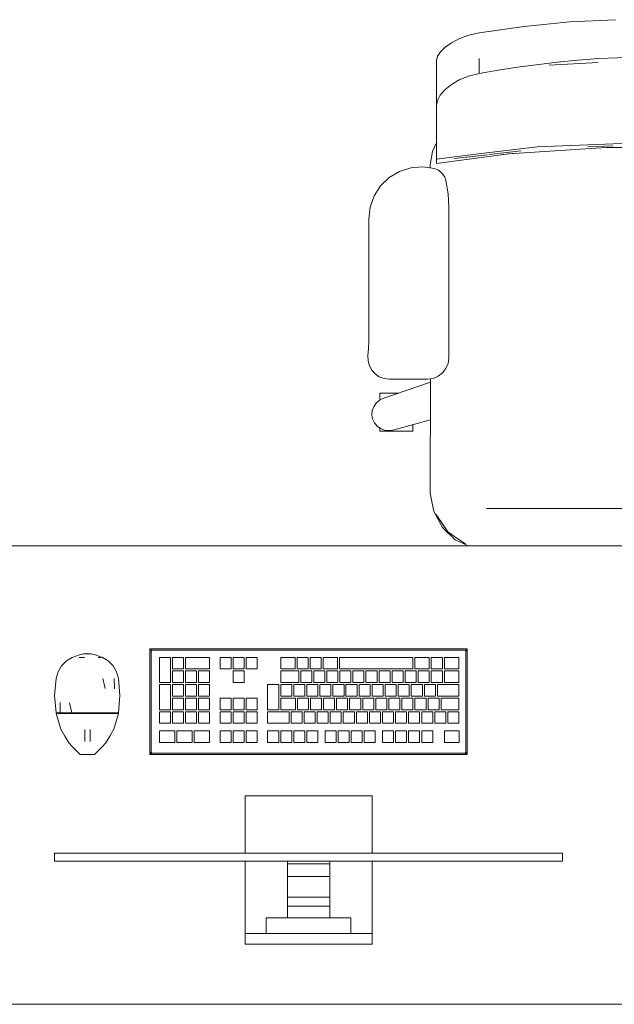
# Model space of a CAD drawing. Header units: millimetres. Extents: x 321 to 585, y -277 to 9.
# Tile 599 of 656: x 386.92 to 388.34, y -135.76 to -133.4. Entities that reach past the tile are written whole.
import ezdxf

# ---------------------------------------------------------------- set-up
doc = ezdxf.new("R2010")
doc.units = ezdxf.units.MM
doc.header["$MEASUREMENT"] = 0
for name, color, linetype, lineweight in [('IFC-Elemento construtivo genérico-Contorno', 253, 'Continuous', 5), ('IFC-Elemento de mobília-Contorno', 152, 'Continuous', 5), ('IFC-Laje-Contorno', 134, 'Continuous', 5), ('IFC-Viga-Contorno', 66, 'Continuous', 5)]:
    doc.layers.add(name, color=color, linetype=linetype, lineweight=lineweight)

msp = doc.modelspace()

# ---------------------------------------------------------------- linework, layer by layer
at = {"layer": 'IFC-Elemento construtivo genérico-Contorno', "lineweight": 5}
for p, q in [((387.032, -134.9373), (387.0415, -134.9313)), ((387.0415, -134.9313), (387.0504, -134.928)), ((387.0504, -134.928), (387.0594, -134.9247)), ((387.0588, -134.9313), (387.0718, -134.9313)), ((387.0594, -134.9247), (387.069, -134.923)), ((387.0653, -134.9313), (387.0718, -134.9313)), ((387.069, -134.923), (387.0783, -134.9215)), ((387.069, -134.923), (387.0875, -134.923)), ((387.0783, -134.9215), (387.0875, -134.923)), ((387.0875, -134.923), (387.0971, -134.9247)), ((387.0971, -134.9247), (387.1151, -134.9313)), ((387.1043, -134.9313), (387.1118, -134.9313)), ((387.1043, -134.9313), (387.1086, -134.9313)), ((387.1151, -134.9313), (387.1246, -134.9373)), ((387.2284, -134.9105), (387.2309, -134.913)), ((387.2284, -135.1645), (387.2284, -134.9105)), ((387.2284, -134.9105), (387.9904, -134.9105)), ((387.2309, -134.913), (387.2326, -134.9146)), ((387.2316, -134.9169), (387.2326, -134.9146)), ((387.2316, -134.9169), (387.2323, -134.9154)), ((387.2316, -134.9169), (387.232, -134.9161)), ((387.2316, -135.1582), (387.2316, -134.9169)), ((387.232, -134.9161), (387.2323, -134.9154)), ((387.2323, -134.9154), (387.2326, -134.9146)), ((387.2326, -134.9146), (387.2344, -134.9139)), ((387.2326, -134.9146), (387.234, -134.9141)), ((387.234, -134.9141), (387.2348, -134.9137)), ((387.2344, -134.9139), (387.2348, -134.9137)), ((387.2348, -134.9137), (387.9841, -134.9137)), ((387.2513, -134.9915), (387.2513, -134.9312)), ((387.2513, -134.9312), (387.2778, -134.9312)), ((387.2778, -134.9915), (387.2778, -134.9312)), ((387.2826, -134.959), (387.2826, -134.9312)), ((387.2826, -134.9312), (387.3091, -134.9312)), ((387.3091, -134.959), (387.3091, -134.9312)), ((387.314, -134.959), (387.314, -134.9312)), ((387.314, -134.9312), (387.3719, -134.9312)), ((387.3719, -134.959), (387.3719, -134.9312)), ((387.3968, -134.9312), (387.4234, -134.9312)), ((387.3968, -134.959), (387.3968, -134.9312)), ((387.4234, -134.959), (387.4234, -134.9312)), ((387.4282, -134.9312), (387.4547, -134.9312)), ((387.4282, -134.959), (387.4282, -134.9312)), ((387.4547, -134.959), (387.4547, -134.9312)), ((387.4595, -134.9312), (387.4861, -134.9312)), ((387.4595, -134.959), (387.4595, -134.9312)), ((387.4861, -134.959), (387.4861, -134.9312)), ((387.5425, -134.959), (387.5425, -134.9312)), ((387.5425, -134.9312), (387.5771, -134.9312)), ((387.5771, -134.959), (387.5771, -134.9312)), ((387.5819, -134.959), (387.5819, -134.9312)), ((387.5819, -134.9312), (387.6084, -134.9312)), ((387.6084, -134.959), (387.6084, -134.9312)), ((387.6133, -134.959), (387.6133, -134.9312)), ((387.6133, -134.9312), (387.6398, -134.9312)), ((387.6398, -134.959), (387.6398, -134.9312)), ((387.6446, -134.959), (387.6446, -134.9312)), ((387.6446, -134.9312), (387.679, -134.9312)), ((387.679, -134.959), (387.679, -134.9312)), ((387.6838, -134.959), (387.6838, -134.9312)), ((387.6838, -134.9312), (387.8597, -134.9312)), ((387.8597, -134.959), (387.8597, -134.9312)), ((387.8645, -134.959), (387.8645, -134.9312)), ((387.8645, -134.9312), (387.8993, -134.9312)), ((387.8993, -134.959), (387.8993, -134.9312)), ((387.9041, -134.959), (387.9041, -134.9312)), ((387.9041, -134.9312), (387.9306, -134.9312)), ((387.9306, -134.959), (387.9306, -134.9312)), ((387.9355, -134.959), (387.9355, -134.9312)), ((387.9355, -134.9312), (387.9702, -134.9312)), ((387.9702, -134.959), (387.9702, -134.9312)), ((387.9841, -134.9137), (387.9856, -134.9144)), ((387.9856, -134.9144), (387.9863, -134.9146)), ((387.9863, -134.9146), (387.988, -134.913)), ((387.9863, -134.9146), (387.9873, -134.9169)), ((387.9869, -134.9161), (387.9873, -134.9169)), ((387.9873, -135.1582), (387.9873, -134.9169)), ((387.9876, -134.9162), (387.9886, -134.9143)), ((387.9876, -134.9162), (387.9879, -134.9156)), ((387.9879, -134.9156), (387.9886, -134.9143)), ((387.988, -134.913), (387.9904, -134.9105)), ((387.9904, -135.1645), (387.9904, -134.9105)), ((387.0081, -134.9659), (387.0163, -134.9518)), ((387.0163, -134.9518), (387.0277, -134.9401)), ((387.0277, -134.9401), (387.032, -134.9373)), ((387.1246, -134.9373), (387.1289, -134.9401)), ((387.1289, -134.9401), (387.1403, -134.9518)), ((387.1403, -134.9518), (387.1485, -134.9659)), ((387.0034, -134.9816), (387.0081, -134.9659)), ((387.1485, -134.9659), (387.1532, -134.9816)), ((387.2826, -134.959), (387.3091, -134.959)), ((387.2826, -134.9915), (387.2826, -134.9638)), ((387.2826, -134.9638), (387.3091, -134.9638)), ((387.3091, -134.9915), (387.3091, -134.9638)), ((387.314, -134.959), (387.3719, -134.959)), ((387.314, -134.9915), (387.314, -134.9638)), ((387.314, -134.9638), (387.3405, -134.9638)), ((387.3405, -134.9915), (387.3405, -134.9638)), ((387.3453, -134.9915), (387.3453, -134.9638)), ((387.3453, -134.9638), (387.3719, -134.9638)), ((387.3719, -134.9915), (387.3719, -134.9638)), ((387.3968, -134.959), (387.4234, -134.959)), ((387.4282, -134.959), (387.4547, -134.959)), ((387.4282, -134.9915), (387.4282, -134.9638)), ((387.4282, -134.9638), (387.4547, -134.9638)), ((387.4547, -134.9915), (387.4547, -134.9638)), ((387.4595, -134.959), (387.4861, -134.959)), ((387.5425, -134.959), (387.5771, -134.959)), ((387.5425, -134.9915), (387.5425, -134.9638)), ((387.5425, -134.9638), (387.5857, -134.9638)), ((387.5819, -134.959), (387.6084, -134.959)), ((387.5857, -134.9915), (387.5857, -134.9638)), ((387.5906, -134.9915), (387.5906, -134.9638)), ((387.5906, -134.9638), (387.6171, -134.9638)), ((387.6133, -134.959), (387.6398, -134.959)), ((387.6171, -134.9915), (387.6171, -134.9638)), ((387.6219, -134.9915), (387.6219, -134.9638)), ((387.6219, -134.9638), (387.6485, -134.9638)), ((387.6446, -134.959), (387.679, -134.959)), ((387.6485, -134.9915), (387.6485, -134.9638)), ((387.6533, -134.9915), (387.6533, -134.9638)), ((387.6533, -134.9638), (387.6798, -134.9638)), ((387.6798, -134.9915), (387.6798, -134.9638)), ((387.6838, -134.959), (387.8597, -134.959)), ((387.6846, -134.9915), (387.6846, -134.9638)), ((387.6846, -134.9638), (387.7112, -134.9638)), ((387.7112, -134.9915), (387.7112, -134.9638)), ((387.716, -134.9915), (387.716, -134.9638)), ((387.716, -134.9638), (387.7425, -134.9638)), ((387.7425, -134.9915), (387.7425, -134.9638)), ((387.7473, -134.9915), (387.7473, -134.9638)), ((387.7473, -134.9638), (387.7739, -134.9638)), ((387.7739, -134.9915), (387.7739, -134.9638)), ((387.7787, -134.9915), (387.7787, -134.9638)), ((387.7787, -134.9638), (387.8052, -134.9638)), ((387.8052, -134.9915), (387.8052, -134.9638)), ((387.8101, -134.9915), (387.8101, -134.9638)), ((387.8101, -134.9638), (387.8366, -134.9638)), ((387.8366, -134.9915), (387.8366, -134.9638)), ((387.8414, -134.9915), (387.8414, -134.9638)), ((387.8414, -134.9638), (387.8679, -134.9638)), ((387.8645, -134.959), (387.8993, -134.959)), ((387.8679, -134.9915), (387.8679, -134.9638)), ((387.8728, -134.9915), (387.8728, -134.9638)), ((387.8728, -134.9638), (387.8993, -134.9638)), ((387.8993, -134.9915), (387.8993, -134.9638)), ((387.9041, -134.959), (387.9306, -134.959)), ((387.9041, -134.9915), (387.9041, -134.9638)), ((387.9041, -134.9638), (387.9306, -134.9638)), ((387.9306, -134.9915), (387.9306, -134.9638)), ((387.9355, -134.959), (387.9702, -134.959)), ((387.9355, -134.9915), (387.9355, -134.9638)), ((387.9355, -134.9638), (387.9702, -134.9638)), ((387.9702, -134.9915), (387.9702, -134.9638)), ((386.9998, -135.0229), (387.0034, -134.9816)), ((387.1157, -134.9816), (387.1213, -135.0056)), ((387.1431, -134.9816), (387.1435, -135.0065)), ((387.1532, -134.9816), (387.1567, -135.0229)), ((387.2513, -134.9915), (387.2778, -134.9915)), ((387.2513, -135.0567), (387.2513, -134.9964)), ((387.2513, -134.9964), (387.2778, -134.9964)), ((387.2778, -135.0567), (387.2778, -134.9964)), ((387.2826, -134.9915), (387.3091, -134.9915)), ((387.2826, -135.0241), (387.2826, -134.9964)), ((387.2826, -134.9964), (387.3091, -134.9964)), ((387.3091, -135.0241), (387.3091, -134.9964)), ((387.314, -134.9915), (387.3405, -134.9915)), ((387.314, -135.0241), (387.314, -134.9964)), ((387.314, -134.9964), (387.3405, -134.9964)), ((387.3405, -135.0241), (387.3405, -134.9964)), ((387.3453, -134.9915), (387.3719, -134.9915)), ((387.3453, -135.0241), (387.3453, -134.9964)), ((387.3453, -134.9964), (387.3719, -134.9964)), ((387.3719, -135.0241), (387.3719, -134.9964)), ((387.4282, -134.9915), (387.4547, -134.9915)), ((387.5112, -135.0567), (387.5112, -134.9964)), ((387.5112, -134.9964), (387.5377, -134.9964)), ((387.5377, -135.0567), (387.5377, -134.9964)), ((387.5425, -134.9915), (387.5857, -134.9915)), ((387.5425, -135.0241), (387.5425, -134.9964)), ((387.5425, -134.9964), (387.5691, -134.9964)), ((387.5691, -135.0241), (387.5691, -134.9964)), ((387.5739, -135.0241), (387.5739, -134.9964)), ((387.5739, -134.9964), (387.6004, -134.9964)), ((387.5906, -134.9915), (387.6171, -134.9915)), ((387.6004, -135.0241), (387.6004, -134.9964)), ((387.6053, -135.0241), (387.6053, -134.9964)), ((387.6053, -134.9964), (387.6318, -134.9964)), ((387.6219, -134.9915), (387.6485, -134.9915)), ((387.6318, -135.0241), (387.6318, -134.9964)), ((387.6366, -135.0241), (387.6366, -134.9964)), ((387.6366, -134.9964), (387.6631, -134.9964)), ((387.6533, -134.9915), (387.6798, -134.9915)), ((387.6631, -135.0241), (387.6631, -134.9964)), ((387.668, -135.0241), (387.668, -134.9964)), ((387.668, -134.9964), (387.6945, -134.9964)), ((387.6846, -134.9915), (387.7112, -134.9915)), ((387.6945, -135.0241), (387.6945, -134.9964)), ((387.6993, -135.0241), (387.6993, -134.9964)), ((387.6993, -134.9964), (387.7258, -134.9964)), ((387.716, -134.9915), (387.7425, -134.9915)), ((387.7258, -135.0241), (387.7258, -134.9964)), ((387.7307, -135.0241), (387.7307, -134.9964)), ((387.7307, -134.9964), (387.7572, -134.9964)), ((387.7473, -134.9915), (387.7739, -134.9915)), ((387.7572, -135.0241), (387.7572, -134.9964)), ((387.762, -135.0241), (387.762, -134.9964)), ((387.762, -134.9964), (387.7886, -134.9964)), ((387.7787, -134.9915), (387.8052, -134.9915)), ((387.7886, -135.0241), (387.7886, -134.9964)), ((387.7934, -135.0241), (387.7934, -134.9964)), ((387.7934, -134.9964), (387.8199, -134.9964)), ((387.8101, -134.9915), (387.8366, -134.9915)), ((387.8199, -135.0241), (387.8199, -134.9964)), ((387.8247, -135.0241), (387.8247, -134.9964)), ((387.8247, -134.9964), (387.8513, -134.9964)), ((387.8414, -134.9915), (387.8679, -134.9915)), ((387.8513, -135.0241), (387.8513, -134.9964)), ((387.8561, -135.0241), (387.8561, -134.9964)), ((387.8561, -134.9964), (387.8826, -134.9964)), ((387.8728, -134.9915), (387.8993, -134.9915)), ((387.8826, -135.0241), (387.8826, -134.9964)), ((387.8874, -135.0241), (387.8874, -134.9964)), ((387.8874, -134.9964), (387.914, -134.9964)), ((387.9041, -134.9915), (387.9306, -134.9915)), ((387.914, -135.0241), (387.914, -134.9964)), ((387.9188, -135.0241), (387.9188, -134.9964)), ((387.9188, -134.9964), (387.9702, -134.9964)), ((387.9355, -134.9915), (387.9702, -134.9915)), ((387.9702, -135.0241), (387.9702, -134.9964)), ((386.9998, -135.0229), (387.0032, -135.0642)), ((387.1534, -135.0642), (387.1567, -135.0229)), ((387.2826, -135.0241), (387.3091, -135.0241)), ((387.314, -135.0241), (387.3405, -135.0241)), ((387.3453, -135.0241), (387.3719, -135.0241)), ((387.5425, -135.0241), (387.5691, -135.0241)), ((387.5739, -135.0241), (387.6004, -135.0241)), ((387.6053, -135.0241), (387.6318, -135.0241)), ((387.6366, -135.0241), (387.6631, -135.0241)), ((387.668, -135.0241), (387.6945, -135.0241)), ((387.6993, -135.0241), (387.7258, -135.0241)), ((387.7307, -135.0241), (387.7572, -135.0241)), ((387.762, -135.0241), (387.7886, -135.0241)), ((387.7934, -135.0241), (387.8199, -135.0241)), ((387.8247, -135.0241), (387.8513, -135.0241)), ((387.8561, -135.0241), (387.8826, -135.0241)), ((387.8874, -135.0241), (387.914, -135.0241)), ((387.9188, -135.0241), (387.9702, -135.0241)), ((387.013, -135.0393), (387.0132, -135.0642)), ((387.0352, -135.0402), (387.0407, -135.0642)), ((387.2826, -135.0567), (387.2826, -135.029)), ((387.2826, -135.029), (387.3091, -135.029)), ((387.3091, -135.0567), (387.3091, -135.029)), ((387.314, -135.0567), (387.314, -135.029)), ((387.314, -135.029), (387.3405, -135.029)), ((387.3405, -135.0567), (387.3405, -135.029)), ((387.3453, -135.0567), (387.3453, -135.029)), ((387.3453, -135.029), (387.3719, -135.029)), ((387.3719, -135.0567), (387.3719, -135.029)), ((387.3968, -135.029), (387.4234, -135.029)), ((387.3968, -135.0567), (387.3968, -135.029)), ((387.4234, -135.0567), (387.4234, -135.029)), ((387.4282, -135.029), (387.4547, -135.029)), ((387.4282, -135.0567), (387.4282, -135.029)), ((387.4547, -135.0567), (387.4547, -135.029)), ((387.4595, -135.029), (387.4861, -135.029)), ((387.4595, -135.0567), (387.4595, -135.029)), ((387.4861, -135.0567), (387.4861, -135.029)), ((387.5425, -135.0567), (387.5425, -135.029)), ((387.5425, -135.029), (387.5778, -135.029)), ((387.5778, -135.0567), (387.5778, -135.029)), ((387.5827, -135.0567), (387.5827, -135.029)), ((387.5827, -135.029), (387.6092, -135.029)), ((387.6092, -135.0567), (387.6092, -135.029)), ((387.614, -135.0567), (387.614, -135.029)), ((387.614, -135.029), (387.6405, -135.029)), ((387.6405, -135.0567), (387.6405, -135.029)), ((387.6454, -135.0567), (387.6454, -135.029)), ((387.6454, -135.029), (387.6719, -135.029)), ((387.6719, -135.0567), (387.6719, -135.029)), ((387.6767, -135.0567), (387.6767, -135.029)), ((387.6767, -135.029), (387.7033, -135.029)), ((387.7033, -135.0567), (387.7033, -135.029)), ((387.7081, -135.0567), (387.7081, -135.029)), ((387.7081, -135.029), (387.7346, -135.029)), ((387.7346, -135.0567), (387.7346, -135.029)), ((387.7394, -135.0567), (387.7394, -135.029)), ((387.7394, -135.029), (387.766, -135.029)), ((387.766, -135.0567), (387.766, -135.029)), ((387.7708, -135.0567), (387.7708, -135.029)), ((387.7708, -135.029), (387.7973, -135.029)), ((387.7973, -135.0567), (387.7973, -135.029)), ((387.8022, -135.0567), (387.8022, -135.029)), ((387.8022, -135.029), (387.8287, -135.029)), ((387.8287, -135.0567), (387.8287, -135.029)), ((387.8335, -135.0567), (387.8335, -135.029)), ((387.8335, -135.029), (387.86, -135.029)), ((387.86, -135.0567), (387.86, -135.029)), ((387.8649, -135.0567), (387.8649, -135.029)), ((387.8649, -135.029), (387.8914, -135.029)), ((387.8914, -135.0567), (387.8914, -135.029)), ((387.8962, -135.0567), (387.8962, -135.029)), ((387.8962, -135.029), (387.9227, -135.029)), ((387.9227, -135.0567), (387.9227, -135.029)), ((387.9276, -135.0567), (387.9276, -135.029)), ((387.9276, -135.029), (387.9702, -135.029)), ((387.9702, -135.0567), (387.9702, -135.029)), ((387.0032, -135.0642), (387.0082, -135.0642)), ((387.0034, -135.0659), (387.0145, -135.1031)), ((387.0034, -135.0659), (387.0135, -135.0659)), ((387.0051, -135.0659), (387.0051, -135.0642)), ((387.0075, -135.0659), (387.01, -135.0659)), ((387.0082, -135.0642), (387.0132, -135.0642)), ((387.01, -135.0659), (387.0124, -135.0659)), ((387.0124, -135.0659), (387.0149, -135.0659)), ((387.0132, -135.0642), (387.027, -135.0642)), ((387.0135, -135.0659), (387.0272, -135.0659)), ((387.0149, -135.0659), (387.0149, -135.0642)), ((387.0216, -135.0659), (387.0283, -135.0659)), ((387.027, -135.0642), (387.0407, -135.0642)), ((387.0272, -135.0659), (387.0409, -135.0659)), ((387.035, -135.0659), (387.0417, -135.0659)), ((387.0407, -135.0642), (387.0595, -135.0642)), ((387.0409, -135.0659), (387.0596, -135.0659)), ((387.0417, -135.0659), (387.0417, -135.0642)), ((387.0508, -135.0659), (387.06, -135.0659)), ((387.0595, -135.0642), (387.0783, -135.0642)), ((387.0596, -135.0659), (387.0783, -135.0659)), ((387.0691, -135.0659), (387.0783, -135.0659)), ((387.0783, -135.0659), (387.0783, -135.0642)), ((387.0783, -135.0642), (387.0971, -135.0642)), ((387.0783, -135.0659), (387.097, -135.0659)), ((387.0783, -135.0659), (387.0874, -135.0659)), ((387.0966, -135.0659), (387.1058, -135.0659)), ((387.097, -135.0659), (387.1157, -135.0659)), ((387.0971, -135.0642), (387.1159, -135.0642)), ((387.1149, -135.0659), (387.1149, -135.0642)), ((387.1149, -135.0659), (387.1216, -135.0659)), ((387.1157, -135.0659), (387.1294, -135.0659)), ((387.1159, -135.0642), (387.1296, -135.0642)), ((387.1283, -135.0659), (387.135, -135.0659)), ((387.1294, -135.0659), (387.1431, -135.0659)), ((387.1296, -135.0642), (387.1434, -135.0642)), ((387.1417, -135.0659), (387.1417, -135.0642)), ((387.1417, -135.0659), (387.1442, -135.0659)), ((387.1421, -135.1031), (387.1532, -135.0659)), ((387.1431, -135.0659), (387.1532, -135.0659)), ((387.1434, -135.0642), (387.1484, -135.0642)), ((387.1442, -135.0659), (387.1466, -135.0659)), ((387.1466, -135.0659), (387.1481, -135.0659)), ((387.1481, -135.0659), (387.1498, -135.0659)), ((387.1484, -135.0642), (387.1534, -135.0642)), ((387.1515, -135.0659), (387.1515, -135.0642)), ((387.2513, -135.0567), (387.2778, -135.0567)), ((387.2513, -135.0893), (387.2513, -135.0615)), ((387.2513, -135.0615), (387.2778, -135.0615)), ((387.2778, -135.0893), (387.2778, -135.0615)), ((387.2826, -135.0567), (387.3091, -135.0567)), ((387.2826, -135.0893), (387.2826, -135.0615)), ((387.2826, -135.0615), (387.3091, -135.0615)), ((387.3091, -135.0893), (387.3091, -135.0615)), ((387.314, -135.0567), (387.3405, -135.0567)), ((387.314, -135.0893), (387.314, -135.0615)), ((387.314, -135.0615), (387.3405, -135.0615)), ((387.3405, -135.0893), (387.3405, -135.0615)), ((387.3453, -135.0567), (387.3719, -135.0567)), ((387.3453, -135.0893), (387.3453, -135.0615)), ((387.3453, -135.0615), (387.3719, -135.0615)), ((387.3719, -135.0893), (387.3719, -135.0615)), ((387.3968, -135.0567), (387.4234, -135.0567)), ((387.3968, -135.0893), (387.3968, -135.0615)), ((387.3968, -135.0615), (387.4234, -135.0615)), ((387.4234, -135.0893), (387.4234, -135.0615)), ((387.4282, -135.0567), (387.4547, -135.0567)), ((387.4282, -135.0893), (387.4282, -135.0615)), ((387.4282, -135.0615), (387.4547, -135.0615)), ((387.4547, -135.0893), (387.4547, -135.0615)), ((387.4595, -135.0567), (387.4861, -135.0567)), ((387.4595, -135.0893), (387.4595, -135.0615)), ((387.4595, -135.0615), (387.4861, -135.0615)), ((387.4861, -135.0893), (387.4861, -135.0615)), ((387.5112, -135.0567), (387.5377, -135.0567)), ((387.5112, -135.0893), (387.5112, -135.0615)), ((387.5112, -135.0615), (387.5626, -135.0615)), ((387.5425, -135.0567), (387.5778, -135.0567)), ((387.5626, -135.0893), (387.5626, -135.0615)), ((387.5674, -135.0893), (387.5674, -135.0615)), ((387.5674, -135.0615), (387.5939, -135.0615)), ((387.5827, -135.0567), (387.6092, -135.0567)), ((387.5939, -135.0893), (387.5939, -135.0615)), ((387.5988, -135.0893), (387.5988, -135.0615)), ((387.5988, -135.0615), (387.6253, -135.0615)), ((387.614, -135.0567), (387.6405, -135.0567)), ((387.6253, -135.0893), (387.6253, -135.0615)), ((387.6301, -135.0893), (387.6301, -135.0615)), ((387.6301, -135.0615), (387.6567, -135.0615)), ((387.6454, -135.0567), (387.6719, -135.0567)), ((387.6567, -135.0893), (387.6567, -135.0615)), ((387.6615, -135.0893), (387.6615, -135.0615)), ((387.6615, -135.0615), (387.688, -135.0615)), ((387.6767, -135.0567), (387.7033, -135.0567)), ((387.688, -135.0893), (387.688, -135.0615)), ((387.6928, -135.0893), (387.6928, -135.0615)), ((387.6928, -135.0615), (387.7194, -135.0615)), ((387.7081, -135.0567), (387.7346, -135.0567)), ((387.7194, -135.0893), (387.7194, -135.0615)), ((387.7242, -135.0893), (387.7242, -135.0615)), ((387.7242, -135.0615), (387.7507, -135.0615)), ((387.7394, -135.0567), (387.766, -135.0567)), ((387.7507, -135.0893), (387.7507, -135.0615)), ((387.7555, -135.0893), (387.7555, -135.0615)), ((387.7555, -135.0615), (387.7821, -135.0615)), ((387.7708, -135.0567), (387.7973, -135.0567)), ((387.7821, -135.0893), (387.7821, -135.0615)), ((387.7869, -135.0893), (387.7869, -135.0615)), ((387.7869, -135.0615), (387.8134, -135.0615)), ((387.8022, -135.0567), (387.8287, -135.0567)), ((387.8134, -135.0893), (387.8134, -135.0615)), ((387.8183, -135.0893), (387.8183, -135.0615)), ((387.8183, -135.0615), (387.8448, -135.0615)), ((387.8335, -135.0567), (387.86, -135.0567)), ((387.8448, -135.0893), (387.8448, -135.0615)), ((387.8496, -135.0893), (387.8496, -135.0615)), ((387.8496, -135.0615), (387.8761, -135.0615)), ((387.8649, -135.0567), (387.8914, -135.0567)), ((387.8761, -135.0893), (387.8761, -135.0615)), ((387.881, -135.0893), (387.881, -135.0615)), ((387.881, -135.0615), (387.9075, -135.0615)), ((387.8962, -135.0567), (387.9227, -135.0567)), ((387.9075, -135.0893), (387.9075, -135.0615)), ((387.9123, -135.0893), (387.9123, -135.0615)), ((387.9123, -135.0615), (387.9388, -135.0615)), ((387.9276, -135.0567), (387.9702, -135.0567)), ((387.9388, -135.0893), (387.9388, -135.0615)), ((387.9437, -135.0893), (387.9437, -135.0615)), ((387.9437, -135.0615), (387.9702, -135.0615)), ((387.9702, -135.0893), (387.9702, -135.0615)), ((387.2513, -135.0893), (387.2778, -135.0893)), ((387.2826, -135.0893), (387.3091, -135.0893)), ((387.314, -135.0893), (387.3405, -135.0893)), ((387.3453, -135.0893), (387.3719, -135.0893)), ((387.3968, -135.0893), (387.4234, -135.0893)), ((387.4282, -135.0893), (387.4547, -135.0893)), ((387.4595, -135.0893), (387.4861, -135.0893)), ((387.5112, -135.0893), (387.5626, -135.0893)), ((387.5674, -135.0893), (387.5939, -135.0893)), ((387.5988, -135.0893), (387.6253, -135.0893)), ((387.6301, -135.0893), (387.6567, -135.0893)), ((387.6615, -135.0893), (387.688, -135.0893)), ((387.6928, -135.0893), (387.7194, -135.0893)), ((387.7242, -135.0893), (387.7507, -135.0893)), ((387.7555, -135.0893), (387.7821, -135.0893)), ((387.7869, -135.0893), (387.8134, -135.0893)), ((387.8183, -135.0893), (387.8448, -135.0893)), ((387.8496, -135.0893), (387.8761, -135.0893)), ((387.881, -135.0893), (387.9075, -135.0893)), ((387.9123, -135.0893), (387.9388, -135.0893)), ((387.9437, -135.0893), (387.9702, -135.0893)), ((387.0145, -135.1031), (387.024, -135.1204)), ((387.024, -135.1204), (387.034, -135.1366)), ((387.0723, -135.1087), (387.0723, -135.104)), ((387.0723, -135.1138), (387.0723, -135.1087)), ((387.0723, -135.1189), (387.0723, -135.1138)), ((387.0723, -135.1236), (387.0723, -135.1189)), ((387.085, -135.1087), (387.085, -135.104)), ((387.085, -135.1138), (387.085, -135.1087)), ((387.085, -135.1189), (387.085, -135.1138)), ((387.085, -135.1236), (387.085, -135.1189)), ((387.1225, -135.1366), (387.1326, -135.1204)), ((387.1326, -135.1204), (387.1421, -135.1031)), ((387.2513, -135.1075), (387.288, -135.1075)), ((387.2513, -135.1353), (387.2513, -135.1075)), ((387.288, -135.1353), (387.288, -135.1075)), ((387.2932, -135.1075), (387.3299, -135.1075)), ((387.2932, -135.1353), (387.2932, -135.1075)), ((387.3299, -135.1353), (387.3299, -135.1075)), ((387.3351, -135.1353), (387.3351, -135.1075)), ((387.3351, -135.1075), (387.3719, -135.1075)), ((387.3719, -135.1353), (387.3719, -135.1075)), ((387.3968, -135.1353), (387.3968, -135.1075)), ((387.3968, -135.1075), (387.4234, -135.1075)), ((387.4234, -135.1353), (387.4234, -135.1075)), ((387.4282, -135.1353), (387.4282, -135.1075)), ((387.4282, -135.1075), (387.4547, -135.1075)), ((387.4547, -135.1353), (387.4547, -135.1075)), ((387.4595, -135.1353), (387.4595, -135.1075)), ((387.4595, -135.1075), (387.4861, -135.1075)), ((387.4861, -135.1353), (387.4861, -135.1075)), ((387.5112, -135.1353), (387.5112, -135.1075)), ((387.5112, -135.1075), (387.5378, -135.1075)), ((387.5378, -135.1353), (387.5378, -135.1075)), ((387.5426, -135.1353), (387.5426, -135.1075)), ((387.5426, -135.1075), (387.5691, -135.1075)), ((387.5691, -135.1353), (387.5691, -135.1075)), ((387.574, -135.1353), (387.574, -135.1075)), ((387.574, -135.1075), (387.6005, -135.1075)), ((387.6005, -135.1353), (387.6005, -135.1075)), ((387.6053, -135.1353), (387.6053, -135.1075)), ((387.6053, -135.1075), (387.6318, -135.1075)), ((387.6318, -135.1353), (387.6318, -135.1075)), ((387.6491, -135.1353), (387.6491, -135.1075)), ((387.6491, -135.1075), (387.6756, -135.1075)), ((387.6756, -135.1353), (387.6756, -135.1075)), ((387.6804, -135.1353), (387.6804, -135.1075)), ((387.6804, -135.1075), (387.707, -135.1075)), ((387.707, -135.1353), (387.707, -135.1075)), ((387.7118, -135.1353), (387.7118, -135.1075)), ((387.7118, -135.1075), (387.7383, -135.1075)), ((387.7383, -135.1353), (387.7383, -135.1075)), ((387.7431, -135.1353), (387.7431, -135.1075)), ((387.7431, -135.1075), (387.7697, -135.1075)), ((387.7697, -135.1353), (387.7697, -135.1075)), ((387.7869, -135.1353), (387.7869, -135.1075)), ((387.7869, -135.1075), (387.8134, -135.1075)), ((387.8134, -135.1353), (387.8134, -135.1075)), ((387.8183, -135.1353), (387.8183, -135.1075)), ((387.8183, -135.1075), (387.8448, -135.1075)), ((387.8448, -135.1353), (387.8448, -135.1075)), ((387.8496, -135.1353), (387.8496, -135.1075)), ((387.8496, -135.1075), (387.8761, -135.1075)), ((387.8761, -135.1353), (387.8761, -135.1075)), ((387.881, -135.1353), (387.881, -135.1075)), ((387.881, -135.1075), (387.9075, -135.1075)), ((387.9075, -135.1353), (387.9075, -135.1075)), ((387.9358, -135.1353), (387.9358, -135.1075)), ((387.9358, -135.1075), (387.9711, -135.1075)), ((387.9711, -135.1353), (387.9711, -135.1075)), ((387.034, -135.1366), (387.0425, -135.1462)), ((387.0723, -135.1277), (387.0723, -135.1236)), ((387.0723, -135.1308), (387.0723, -135.1277)), ((387.0723, -135.1328), (387.0723, -135.1308)), ((387.0723, -135.1334), (387.0723, -135.1328)), ((387.085, -135.1277), (387.085, -135.1236)), ((387.085, -135.1308), (387.085, -135.1277)), ((387.085, -135.1328), (387.085, -135.1308)), ((387.085, -135.1334), (387.085, -135.1328)), ((387.1141, -135.1462), (387.1225, -135.1366)), ((387.2513, -135.1353), (387.288, -135.1353)), ((387.2932, -135.1353), (387.3299, -135.1353)), ((387.3351, -135.1353), (387.3719, -135.1353)), ((387.3968, -135.1353), (387.4234, -135.1353)), ((387.4282, -135.1353), (387.4547, -135.1353)), ((387.4595, -135.1353), (387.4861, -135.1353)), ((387.5112, -135.1353), (387.5378, -135.1353)), ((387.5426, -135.1353), (387.5691, -135.1353)), ((387.574, -135.1353), (387.6005, -135.1353)), ((387.6053, -135.1353), (387.6318, -135.1353)), ((387.6491, -135.1353), (387.6756, -135.1353)), ((387.6804, -135.1353), (387.707, -135.1353)), ((387.7118, -135.1353), (387.7383, -135.1353)), ((387.7431, -135.1353), (387.7697, -135.1353)), ((387.7869, -135.1353), (387.8134, -135.1353)), ((387.8183, -135.1353), (387.8448, -135.1353)), ((387.8496, -135.1353), (387.8761, -135.1353)), ((387.881, -135.1353), (387.9075, -135.1353)), ((387.9358, -135.1353), (387.9711, -135.1353)), ((387.0425, -135.1462), (387.061, -135.1645)), ((387.061, -135.1645), (387.0634, -135.1645)), ((387.0634, -135.1645), (387.0658, -135.1645)), ((387.0658, -135.1645), (387.0677, -135.1645)), ((387.0677, -135.1645), (387.0696, -135.1645)), ((387.0696, -135.1645), (387.074, -135.1645)), ((387.074, -135.1645), (387.0783, -135.1645)), ((387.0783, -135.1645), (387.0826, -135.1645)), ((387.0826, -135.1645), (387.087, -135.1645)), ((387.087, -135.1645), (387.0889, -135.1645)), ((387.0889, -135.1645), (387.0908, -135.1645)), ((387.0908, -135.1645), (387.0932, -135.1645)), ((387.0932, -135.1645), (387.0956, -135.1645)), ((387.0956, -135.1645), (387.1141, -135.1462)), ((387.2284, -135.1645), (387.2309, -135.1621)), ((387.2284, -135.1645), (387.9904, -135.1645)), ((387.2309, -135.1621), (387.2326, -135.1604)), ((387.231, -135.1595), (387.2316, -135.1582)), ((387.231, -135.1595), (387.2313, -135.1588)), ((387.2313, -135.1588), (387.2316, -135.1582)), ((387.2316, -135.1582), (387.2326, -135.1604)), ((387.2316, -135.1582), (387.2318, -135.1586)), ((387.2318, -135.1586), (387.232, -135.159)), ((387.232, -135.159), (387.2326, -135.1604)), ((387.2322, -135.1627), (387.2348, -135.1614)), ((387.2322, -135.1627), (387.2335, -135.162)), ((387.2326, -135.1604), (387.2333, -135.1607)), ((387.2333, -135.1607), (387.2348, -135.1614)), ((387.2333, -135.1607), (387.234, -135.161)), ((387.2335, -135.162), (387.2348, -135.1614)), ((387.234, -135.161), (387.2348, -135.1614)), ((387.2348, -135.1614), (387.9841, -135.1614)), ((387.9841, -135.1614), (387.9863, -135.1604)), ((387.9841, -135.1614), (387.9849, -135.161)), ((387.9841, -135.1614), (387.9845, -135.1612)), ((387.9845, -135.1612), (387.9863, -135.1604)), ((387.9848, -135.1617), (387.9867, -135.1627)), ((387.9848, -135.1617), (387.9854, -135.162)), ((387.9849, -135.161), (387.9863, -135.1604)), ((387.9854, -135.162), (387.9867, -135.1627)), ((387.9863, -135.1604), (387.9866, -135.1597)), ((387.9863, -135.1604), (387.988, -135.1621)), ((387.9866, -135.1597), (387.9873, -135.1582)), ((387.9866, -135.1597), (387.9869, -135.159)), ((387.9869, -135.159), (387.9873, -135.1582)), ((387.9873, -135.1582), (387.9879, -135.1595)), ((387.9873, -135.1582), (387.9886, -135.1608)), ((387.9879, -135.1595), (387.9886, -135.1608)), ((387.988, -135.1621), (387.9904, -135.1645)), ((387.457, -135.4011), (387.457, -135.2638)), ((387.457, -135.2638), (387.7618, -135.2638)), ((387.7618, -135.4011), (387.7618, -135.2638)), ((386.9998, -135.4011), (387.0003, -135.4011)), ((386.9998, -135.4201), (386.9998, -135.4011)), ((387.0003, -135.4011), (387.0015, -135.4011)), ((387.0015, -135.4011), (387.0036, -135.4011)), ((387.0036, -135.4011), (387.0062, -135.4011)), ((387.0062, -135.4011), (387.0093, -135.4011)), ((387.0093, -135.4011), (387.0125, -135.4011)), ((387.0125, -135.4011), (388.2063, -135.4011)), ((388.2063, -135.4011), (388.2096, -135.4011)), ((388.2096, -135.4011), (388.2127, -135.4011)), ((388.2127, -135.4011), (388.2153, -135.4011)), ((388.2153, -135.4011), (388.2173, -135.4011)), ((388.2173, -135.4011), (388.2186, -135.4011)), ((388.2186, -135.4011), (388.219, -135.4011)), ((388.219, -135.4201), (388.219, -135.4011)), ((386.9998, -135.4201), (387.0003, -135.4201)), ((387.0003, -135.4201), (387.0015, -135.4201)), ((387.0015, -135.4201), (387.0036, -135.4201)), ((387.0036, -135.4201), (387.0062, -135.4201)), ((387.0062, -135.4201), (387.0093, -135.4201)), ((387.0093, -135.4201), (387.0125, -135.4201)), ((387.0125, -135.4201), (388.2063, -135.4201)), ((387.457, -135.5813), (387.457, -135.4201)), ((387.5586, -135.4265), (387.5586, -135.4201)), ((387.5586, -135.4265), (387.6602, -135.4265)), ((387.5586, -135.4567), (387.5586, -135.4265)), ((387.6602, -135.4265), (387.6602, -135.4201)), ((387.6602, -135.4567), (387.6602, -135.4265)), ((387.7618, -135.5813), (387.7618, -135.4201)), ((388.2063, -135.4201), (388.2096, -135.4201)), ((388.2096, -135.4201), (388.2127, -135.4201)), ((388.2127, -135.4201), (388.2153, -135.4201)), ((388.2153, -135.4201), (388.2173, -135.4201)), ((388.2173, -135.4201), (388.2186, -135.4201)), ((388.2186, -135.4201), (388.219, -135.4201)), ((387.5586, -135.5067), (387.5586, -135.4567)), ((387.5586, -135.4567), (387.6602, -135.4567)), ((387.6602, -135.5067), (387.6602, -135.4567)), ((387.5586, -135.5285), (387.5586, -135.5067)), ((387.5586, -135.5067), (387.6602, -135.5067)), ((387.6602, -135.5285), (387.6602, -135.5067)), ((387.5586, -135.5285), (387.6602, -135.5285)), ((387.5586, -135.5354), (387.5586, -135.5285)), ((387.5586, -135.5446), (387.5586, -135.5354)), ((387.5586, -135.5559), (387.5586, -135.5446)), ((387.6602, -135.5354), (387.6602, -135.5268)), ((387.6602, -135.5446), (387.6602, -135.5354)), ((387.6602, -135.5559), (387.6602, -135.5446)), ((387.5078, -135.594), (387.5078, -135.5559)), ((387.5078, -135.5559), (387.711, -135.5559)), ((387.711, -135.594), (387.711, -135.5559)), ((387.457, -135.5845), (387.457, -135.5813)), ((387.457, -135.5876), (387.457, -135.5845)), ((387.457, -135.5902), (387.457, -135.5876)), ((387.457, -135.5923), (387.457, -135.5902)), ((387.457, -135.5935), (387.457, -135.5923)), ((387.7618, -135.5845), (387.7618, -135.5813)), ((387.7618, -135.5876), (387.7618, -135.5845)), ((387.7618, -135.5902), (387.7618, -135.5876)), ((387.7618, -135.5923), (387.7618, -135.5902)), ((387.7618, -135.5935), (387.7618, -135.5923)), ((387.457, -135.594), (387.457, -135.5935)), ((387.457, -135.6194), (387.457, -135.594)), ((387.457, -135.594), (387.7618, -135.594)), ((387.7618, -135.594), (387.7618, -135.5935)), ((387.7618, -135.6194), (387.7618, -135.594)), ((387.457, -135.6194), (387.7618, -135.6194))]:
    msp.add_line(p, q, dxfattribs=at)
at = {"layer": 'IFC-Elemento de mobília-Contorno', "color": 7, "lineweight": 5}
for p, q in [((388.0188, -133.4324), (388.1272, -133.4167)), ((388.1272, -133.4167), (388.2365, -133.4061)), ((388.2365, -133.4061), (388.3464, -133.4008)), ((387.9719, -133.4462), (387.9942, -133.4381)), ((387.9942, -133.4381), (388.0188, -133.4324)), ((387.9373, -133.4666), (387.9528, -133.4559)), ((387.9528, -133.4559), (387.9719, -133.4462)), ((387.9162, -133.4989), (387.9187, -133.4886)), ((387.9187, -133.4886), (387.9258, -133.4777)), ((387.9258, -133.4777), (387.9373, -133.4666)), ((387.9162, -133.6069), (387.9162, -133.4989)), ((388.0188, -133.5296), (388.0188, -133.4942)), ((388.1108, -133.5147), (388.1748, -133.5067)), ((388.1748, -133.5067), (388.2074, -133.5025)), ((388.1869, -133.5102), (388.3048, -133.5032)), ((388.1869, -133.5102), (388.2458, -133.5067)), ((388.2074, -133.5025), (388.256, -133.4982)), ((388.2458, -133.5067), (388.3048, -133.5032)), ((388.256, -133.4982), (388.3045, -133.4939)), ((388.3045, -133.4939), (388.402, -133.4906)), ((387.9713, -133.5454), (387.9937, -133.536)), ((387.9937, -133.536), (388.0188, -133.5296)), ((388.0188, -133.5296), (388.0647, -133.5217)), ((388.0647, -133.5217), (388.1108, -133.5147)), ((387.9369, -133.569), (387.9522, -133.5566)), ((387.9522, -133.5566), (387.9713, -133.5454)), ((387.9186, -133.5947), (387.9256, -133.5819)), ((387.9256, -133.5819), (387.9369, -133.569)), ((387.9162, -133.6069), (387.9186, -133.5947)), ((387.9162, -133.642), (387.9162, -133.6069)), ((387.9162, -133.6717), (387.9162, -133.642)), ((387.9162, -133.6959), (387.9162, -133.6717)), ((387.9066, -133.7168), (387.9162, -133.6961)), ((387.9162, -133.7144), (387.9162, -133.6959)), ((388.2189, -133.7038), (388.2797, -133.7013)), ((388.2797, -133.7013), (388.3406, -133.6989)), ((388.3406, -133.6989), (388.4014, -133.6965)), ((387.9014, -133.7494), (387.9066, -133.7168)), ((387.9162, -133.7271), (387.9162, -133.7144)), ((387.9162, -133.7456), (388.0901, -133.7225)), ((387.9601, -133.7342), (388.0389, -133.7248)), ((387.9602, -133.7299), (387.9986, -133.7252)), ((387.9986, -133.7252), (388.0371, -133.7206)), ((388.0041, -133.729), (388.0389, -133.7248)), ((388.0371, -133.7206), (388.0976, -133.7134)), ((388.0426, -133.7243), (388.1195, -133.7151)), ((388.0757, -133.7244), (388.1069, -133.7214)), ((388.0901, -133.7225), (388.3237, -133.7074)), ((388.0976, -133.7134), (388.158, -133.7062)), ((388.158, -133.7062), (388.2189, -133.7038)), ((388.2797, -133.7057), (388.3406, -133.7032)), ((388.3237, -133.7074), (388.4872, -133.7077)), ((387.9014, -133.7494), (387.9014, -133.7566)), ((387.9162, -133.7341), (387.9162, -133.7271)), ((387.9162, -133.7357), (387.9602, -133.7299)), ((387.9162, -133.7351), (387.9162, -133.7341)), ((387.9162, -133.7357), (387.9162, -133.7351)), ((387.9162, -133.7361), (387.9162, -133.7357)), ((387.9162, -133.7395), (387.9162, -133.7361)), ((387.9162, -133.7442), (387.9162, -133.7395)), ((387.9162, -133.7456), (387.9162, -133.7442)), ((387.9601, -133.7342), (388.0041, -133.729)), ((387.803, -133.7796), (387.8276, -133.7649)), ((387.8276, -133.7649), (387.8549, -133.7562)), ((387.8549, -133.7562), (387.8834, -133.7539)), ((387.8834, -133.7539), (387.9118, -133.7582)), ((387.9118, -133.7582), (387.9195, -133.7612)), ((387.9195, -133.7612), (387.9264, -133.7658)), ((387.9264, -133.7658), (387.9321, -133.7718)), ((387.9321, -133.7718), (387.9364, -133.779)), ((387.7823, -133.7996), (387.803, -133.7796)), ((387.9364, -133.779), (387.9391, -133.7868)), ((387.9391, -133.7868), (387.9442, -133.8184)), ((387.7668, -133.8236), (387.7823, -133.7996)), ((387.9442, -133.8184), (387.9459, -133.8504)), ((387.7571, -133.8506), (387.7668, -133.8236)), ((387.7539, -133.8791), (387.7571, -133.8506)), ((387.9459, -134.2126), (387.9459, -133.8504)), ((387.7539, -134.1722), (387.7539, -133.8791)), ((387.7534, -134.1899), (387.7539, -134.1722)), ((387.7521, -134.2075), (387.7534, -134.1899)), ((387.7521, -134.2075), (387.7523, -134.2196)), ((387.7523, -134.2196), (387.7554, -134.2313)), ((387.9442, -134.2257), (387.9459, -134.2126)), ((387.7554, -134.2313), (387.7611, -134.2419)), ((387.7611, -134.2419), (387.7693, -134.2509)), ((387.931, -134.2485), (387.9391, -134.238)), ((387.9391, -134.238), (387.9442, -134.2257)), ((387.7693, -134.2509), (387.7793, -134.2577)), ((387.7793, -134.2577), (387.7906, -134.2619)), ((387.7906, -134.2619), (387.8026, -134.2634)), ((387.8026, -134.2634), (387.8951, -134.2634)), ((387.8951, -134.2634), (387.9083, -134.2617)), ((387.9014, -134.5368), (387.9023, -134.2625)), ((387.9083, -134.2617), (387.9205, -134.2566)), ((387.9205, -134.2566), (387.931, -134.2485)), ((387.7881, -134.3101), (387.9022, -134.2705)), ((387.7715, -134.3212), (387.7791, -134.3145)), ((387.7791, -134.3145), (387.7881, -134.3101)), ((387.7804, -134.2984), (387.7804, -134.2968)), ((387.7804, -134.2968), (387.8262, -134.2968)), ((387.7804, -134.303), (387.7804, -134.2984)), ((387.7804, -134.3103), (387.7804, -134.303)), ((387.7804, -134.3139), (387.7804, -134.3103)), ((387.7616, -134.3491), (387.7625, -134.339)), ((387.7625, -134.339), (387.7658, -134.3295)), ((387.7658, -134.3295), (387.7715, -134.3212)), ((387.7616, -134.3491), (387.7633, -134.359)), ((387.7633, -134.359), (387.7675, -134.3682)), ((387.8114, -134.3855), (387.9019, -134.3611)), ((387.7675, -134.3682), (387.7739, -134.376)), ((387.7739, -134.376), (387.782, -134.382)), ((387.7804, -134.3824), (387.7804, -134.3808)), ((387.7804, -134.387), (387.7804, -134.3824)), ((387.7804, -134.3885), (387.7804, -134.387)), ((387.782, -134.382), (387.7914, -134.3857)), ((387.7914, -134.3857), (387.8014, -134.3869)), ((387.8014, -134.3869), (387.8114, -134.3855)), ((387.8597, -134.3751), (387.8597, -134.3725)), ((387.8597, -134.3824), (387.8597, -134.3751)), ((387.8597, -134.387), (387.8597, -134.3824)), ((387.8597, -134.3885), (387.8597, -134.387)), ((387.7804, -134.3885), (387.8597, -134.3885)), ((387.9014, -134.5368), (387.9101, -134.5808)), ((388.0367, -134.5737), (388.7733, -134.5737)), ((387.9101, -134.5808), (387.9306, -134.6198)), ((387.915, -134.5872), (387.9293, -134.6086)), ((387.915, -134.5872), (387.9436, -134.6299)), ((387.9293, -134.6086), (387.9436, -134.6299)), ((387.9306, -134.6198), (387.9615, -134.6493)), ((387.9436, -134.6299), (387.9678, -134.6463)), ((387.9678, -134.6463), (387.9863, -134.6585)), ((387.9615, -134.6493), (387.9927, -134.6635)), ((387.9927, -134.6635), (387.9946, -134.6638))]:
    msp.add_line(p, q, dxfattribs=at)
at = {"layer": 'IFC-Laje-Contorno', "color": 7, "lineweight": 5}
for p, q in [((378.3687, -134.6638), (390.502, -134.6638)), ((382.8474, -135.7638), (390.502, -135.7638))]:
    msp.add_line(p, q, dxfattribs=at)
at = {"layer": 'IFC-Viga-Contorno', "color": 7, "lineweight": 5}
msp.add_line((387.5386, -135.7638), (391.3113, -135.7638), dxfattribs=at)

doc.saveas('drawing.dxf')
